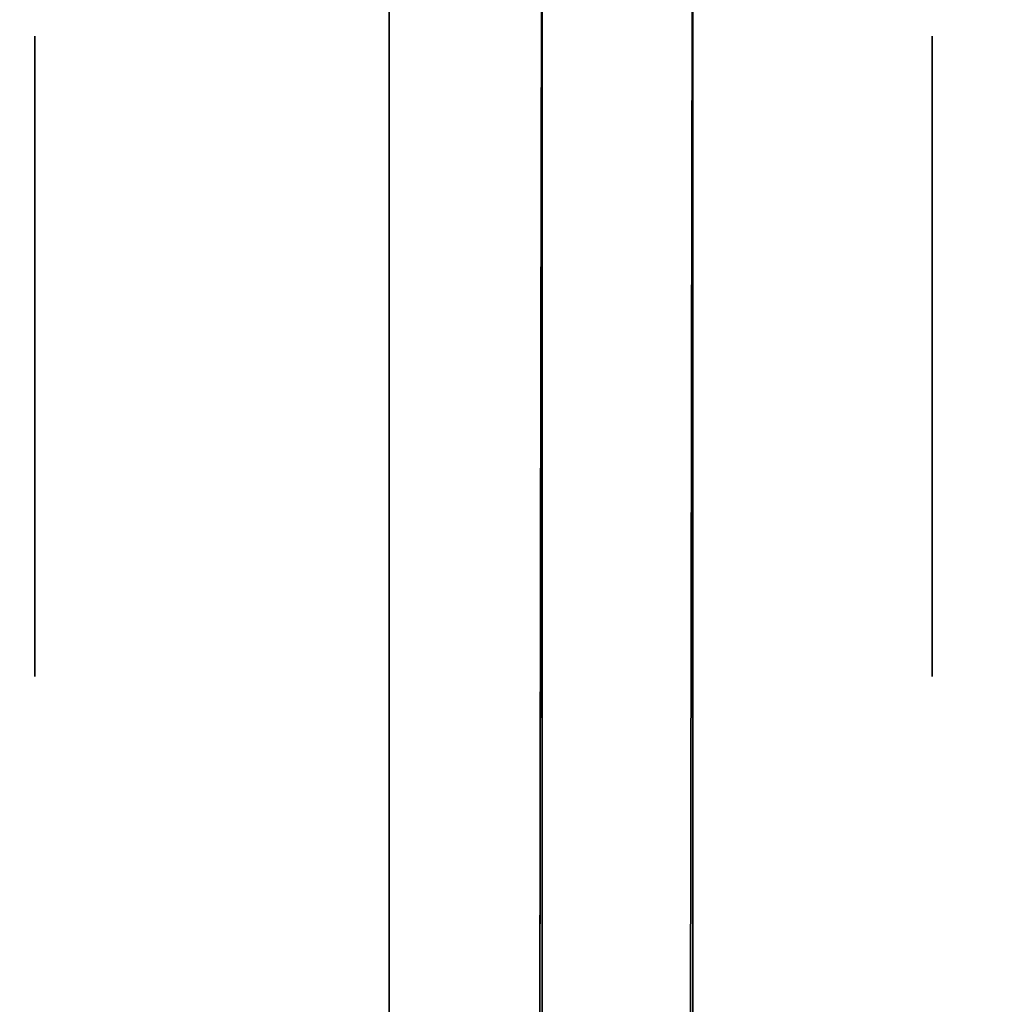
# Model space of a CAD drawing. Extents: x 413.3 to 457.5, y 5047.8 to 5050.
# Tile 768 of 770: x 457.3437 to 457.3843, y 5049.9611 to 5050.0022. Entities that reach past the tile are written whole.
import ezdxf

# ---------------------------------------------------------------- set-up
doc = ezdxf.new("R2010")
doc.units = 0
doc.header["$LTSCALE"] = 150
doc.header["$MEASUREMENT"] = 0
doc.layers.add('3DFACE_BOLT', color=7, linetype='CONTINUOUS')
doc.layers.add('3DFACE_SHAPE', color=7, linetype='CONTINUOUS')

msp = doc.modelspace()

# ---------------------------------------------------------------- linework, layer by layer
at = {"layer": '3DFACE_BOLT', "color": 1}
for points, invisible_edges in [([(457.359139, 5050.001534, -0.065), (457.359139, 5049.994847, -0.076583), (457.344339, 5050.001534, -0.065)], 14), ([(457.344339, 5050.001534, -0.065), (457.359139, 5049.994847, -0.076583), (457.344339, 5049.994847, -0.076583)], 3), ([(457.359139, 5049.994847, -0.053417), (457.359139, 5050.001534, -0.065), (457.344339, 5049.994847, -0.053417)], 14), ([(457.344339, 5049.994847, -0.053417), (457.359139, 5050.001534, -0.065), (457.344339, 5050.001534, -0.065)], 3), ([(457.344339, 5050.001534, -0.065), (457.344339, 5049.994847, -0.076583), (457.344339, 5049.994847, -0.053417)], 2), ([(457.359139, 5050.001534, -0.135), (457.359139, 5049.994847, -0.146583), (457.344339, 5050.001534, -0.135)], 14), ([(457.344339, 5050.001534, -0.135), (457.359139, 5049.994847, -0.146583), (457.344339, 5049.994847, -0.146583)], 3), ([(457.359139, 5049.994847, -0.123417), (457.359139, 5050.001534, -0.135), (457.344339, 5049.994847, -0.123417)], 14), ([(457.344339, 5049.994847, -0.123417), (457.359139, 5050.001534, -0.135), (457.344339, 5050.001534, -0.135)], 3), ([(457.344339, 5050.001534, -0.135), (457.344339, 5049.994847, -0.146583), (457.344339, 5049.994847, -0.123417)], 2), ([(457.359139, 5050.001534, -0.065), (457.359139, 5049.994847, -0.053417), (457.359139, 5049.994847, -0.076583)], 2), ([(457.359139, 5050.001534, -0.135), (457.359139, 5049.994847, -0.123417), (457.359139, 5049.994847, -0.146583)], 2), ([(457.381839, 5050.001534, -0.065), (457.381839, 5049.994847, -0.076583), (457.371839, 5050.001534, -0.065)], 14), ([(457.371839, 5050.001534, -0.065), (457.381839, 5049.994847, -0.076583), (457.371839, 5049.994847, -0.076583)], 3), ([(457.381839, 5049.994847, -0.053417), (457.381839, 5050.001534, -0.065), (457.371839, 5049.994847, -0.053417)], 14), ([(457.371839, 5049.994847, -0.053417), (457.381839, 5050.001534, -0.065), (457.371839, 5050.001534, -0.065)], 3), ([(457.371839, 5050.001534, -0.065), (457.371839, 5049.994847, -0.076583), (457.371839, 5049.994847, -0.053417)], 2), ([(457.381839, 5050.001534, -0.135), (457.381839, 5049.994847, -0.146583), (457.371839, 5050.001534, -0.135)], 14), ([(457.371839, 5050.001534, -0.135), (457.381839, 5049.994847, -0.146583), (457.371839, 5049.994847, -0.146583)], 3), ([(457.381839, 5049.994847, -0.123417), (457.381839, 5050.001534, -0.135), (457.371839, 5049.994847, -0.123417)], 14), ([(457.371839, 5049.994847, -0.123417), (457.381839, 5050.001534, -0.135), (457.371839, 5050.001534, -0.135)], 3), ([(457.371839, 5050.001534, -0.135), (457.371839, 5049.994847, -0.146583), (457.371839, 5049.994847, -0.123417)], 2), ([(457.381839, 5050.001534, -0.065), (457.381839, 5049.994847, -0.053417), (457.381839, 5049.994847, -0.076583)], 2), ([(457.381839, 5050.001534, -0.135), (457.381839, 5049.994847, -0.123417), (457.381839, 5049.994847, -0.146583)], 2), ([(457.371839, 5049.996159, -0.065), (457.371839, 5049.995768, -0.067472), (457.321839, 5049.996159, -0.065)], 14), ([(457.321839, 5049.996159, -0.065), (457.371839, 5049.995768, -0.067472), (457.321839, 5049.995768, -0.067472)], 3), ([(457.371839, 5049.995768, -0.062528), (457.371839, 5049.996159, -0.065), (457.321839, 5049.995768, -0.062528)], 14), ([(457.321839, 5049.995768, -0.062528), (457.371839, 5049.996159, -0.065), (457.321839, 5049.996159, -0.065)], 3), ([(457.371839, 5049.996159, -0.135), (457.371839, 5049.995768, -0.137472), (457.321839, 5049.996159, -0.135)], 14), ([(457.321839, 5049.996159, -0.135), (457.371839, 5049.995768, -0.137472), (457.321839, 5049.995768, -0.137472)], 3), ([(457.371839, 5049.995768, -0.132528), (457.371839, 5049.996159, -0.135), (457.321839, 5049.995768, -0.132528)], 14), ([(457.321839, 5049.995768, -0.132528), (457.371839, 5049.996159, -0.135), (457.321839, 5049.996159, -0.135)], 3), ([(457.371839, 5049.996159, -0.065), (457.371839, 5049.995768, -0.062528), (457.371839, 5049.995768, -0.067472)], 2), ([(457.371839, 5049.996159, -0.135), (457.371839, 5049.995768, -0.132528), (457.371839, 5049.995768, -0.137472)], 2), ([(457.371839, 5049.995768, -0.067472), (457.371839, 5049.994632, -0.069702), (457.321839, 5049.995768, -0.067472)], 14), ([(457.321839, 5049.995768, -0.067472), (457.371839, 5049.994632, -0.069702), (457.321839, 5049.994632, -0.069702)], 3), ([(457.371839, 5049.994632, -0.060298), (457.371839, 5049.995768, -0.062528), (457.321839, 5049.994632, -0.060298)], 14), ([(457.321839, 5049.994632, -0.060298), (457.371839, 5049.995768, -0.062528), (457.321839, 5049.995768, -0.062528)], 3), ([(457.371839, 5049.995768, -0.137472), (457.371839, 5049.994632, -0.139702), (457.321839, 5049.995768, -0.137472)], 14), ([(457.321839, 5049.995768, -0.137472), (457.371839, 5049.994632, -0.139702), (457.321839, 5049.994632, -0.139702)], 3), ([(457.371839, 5049.994632, -0.130298), (457.371839, 5049.995768, -0.132528), (457.321839, 5049.994632, -0.130298)], 14), ([(457.321839, 5049.994632, -0.130298), (457.371839, 5049.995768, -0.132528), (457.321839, 5049.995768, -0.132528)], 3), ([(457.371839, 5049.995768, -0.062528), (457.371839, 5049.994632, -0.060298), (457.371839, 5049.995768, -0.067472)], 14), ([(457.371839, 5049.995768, -0.067472), (457.371839, 5049.994632, -0.060298), (457.371839, 5049.994632, -0.069702)], 3), ([(457.371839, 5049.995768, -0.132528), (457.371839, 5049.994632, -0.130298), (457.371839, 5049.995768, -0.137472)], 14), ([(457.371839, 5049.995768, -0.137472), (457.371839, 5049.994632, -0.130298), (457.371839, 5049.994632, -0.139702)], 3), ([(457.371839, 5049.994632, -0.069702), (457.371839, 5049.992862, -0.071472), (457.321839, 5049.994632, -0.069702)], 14), ([(457.321839, 5049.994632, -0.069702), (457.371839, 5049.992862, -0.071472), (457.321839, 5049.992862, -0.071472)], 3), ([(457.371839, 5049.992862, -0.058528), (457.371839, 5049.994632, -0.060298), (457.321839, 5049.992862, -0.058528)], 14), ([(457.321839, 5049.992862, -0.058528), (457.371839, 5049.994632, -0.060298), (457.321839, 5049.994632, -0.060298)], 3), ([(457.371839, 5049.994632, -0.139702), (457.371839, 5049.992862, -0.141472), (457.321839, 5049.994632, -0.139702)], 14), ([(457.321839, 5049.994632, -0.139702), (457.371839, 5049.992862, -0.141472), (457.321839, 5049.992862, -0.141472)], 3), ([(457.371839, 5049.992862, -0.128528), (457.371839, 5049.994632, -0.130298), (457.321839, 5049.992862, -0.128528)], 14), ([(457.321839, 5049.992862, -0.128528), (457.371839, 5049.994632, -0.130298), (457.321839, 5049.994632, -0.130298)], 3), ([(457.359139, 5049.994847, -0.076583), (457.359139, 5049.981472, -0.076583), (457.344339, 5049.994847, -0.076583)], 14), ([(457.344339, 5049.994847, -0.076583), (457.359139, 5049.981472, -0.076583), (457.344339, 5049.981472, -0.076583)], 3), ([(457.359139, 5049.981472, -0.053417), (457.359139, 5049.994847, -0.053417), (457.344339, 5049.981472, -0.053417)], 14), ([(457.344339, 5049.981472, -0.053417), (457.359139, 5049.994847, -0.053417), (457.344339, 5049.994847, -0.053417)], 3), ([(457.344339, 5049.994847, -0.076583), (457.344339, 5049.981472, -0.076583), (457.344339, 5049.994847, -0.053417)], 14), ([(457.344339, 5049.994847, -0.053417), (457.344339, 5049.981472, -0.076583), (457.344339, 5049.981472, -0.053417)], 3), ([(457.359139, 5049.994847, -0.146583), (457.359139, 5049.981472, -0.146583), (457.344339, 5049.994847, -0.146583)], 14), ([(457.344339, 5049.994847, -0.146583), (457.359139, 5049.981472, -0.146583), (457.344339, 5049.981472, -0.146583)], 3), ([(457.359139, 5049.981472, -0.123417), (457.359139, 5049.994847, -0.123417), (457.344339, 5049.981472, -0.123417)], 14), ([(457.344339, 5049.981472, -0.123417), (457.359139, 5049.994847, -0.123417), (457.344339, 5049.994847, -0.123417)], 3), ([(457.344339, 5049.994847, -0.146583), (457.344339, 5049.981472, -0.146583), (457.344339, 5049.994847, -0.123417)], 14), ([(457.344339, 5049.994847, -0.123417), (457.344339, 5049.981472, -0.146583), (457.344339, 5049.981472, -0.123417)], 3), ([(457.359139, 5049.994847, -0.053417), (457.359139, 5049.981472, -0.053417), (457.359139, 5049.994847, -0.076583)], 14), ([(457.359139, 5049.994847, -0.076583), (457.359139, 5049.981472, -0.053417), (457.359139, 5049.981472, -0.076583)], 3), ([(457.359139, 5049.994847, -0.123417), (457.359139, 5049.981472, -0.123417), (457.359139, 5049.994847, -0.146583)], 14), ([(457.359139, 5049.994847, -0.146583), (457.359139, 5049.981472, -0.123417), (457.359139, 5049.981472, -0.146583)], 3), ([(457.381839, 5049.994847, -0.076583), (457.381839, 5049.981472, -0.076583), (457.371839, 5049.994847, -0.076583)], 14), ([(457.371839, 5049.994847, -0.076583), (457.381839, 5049.981472, -0.076583), (457.371839, 5049.981472, -0.076583)], 3), ([(457.381839, 5049.981472, -0.053417), (457.381839, 5049.994847, -0.053417), (457.371839, 5049.981472, -0.053417)], 14), ([(457.371839, 5049.981472, -0.053417), (457.381839, 5049.994847, -0.053417), (457.371839, 5049.994847, -0.053417)], 3), ([(457.371839, 5049.994847, -0.076583), (457.371839, 5049.981472, -0.076583), (457.371839, 5049.994847, -0.053417)], 14), ([(457.371839, 5049.994847, -0.053417), (457.371839, 5049.981472, -0.076583), (457.371839, 5049.981472, -0.053417)], 3), ([(457.381839, 5049.994847, -0.146583), (457.381839, 5049.981472, -0.146583), (457.371839, 5049.994847, -0.146583)], 14), ([(457.371839, 5049.994847, -0.146583), (457.381839, 5049.981472, -0.146583), (457.371839, 5049.981472, -0.146583)], 3), ([(457.381839, 5049.981472, -0.123417), (457.381839, 5049.994847, -0.123417), (457.371839, 5049.981472, -0.123417)], 14), ([(457.371839, 5049.981472, -0.123417), (457.381839, 5049.994847, -0.123417), (457.371839, 5049.994847, -0.123417)], 3), ([(457.371839, 5049.994847, -0.146583), (457.371839, 5049.981472, -0.146583), (457.371839, 5049.994847, -0.123417)], 14), ([(457.371839, 5049.994847, -0.123417), (457.371839, 5049.981472, -0.146583), (457.371839, 5049.981472, -0.123417)], 3), ([(457.371839, 5049.994632, -0.060298), (457.371839, 5049.992862, -0.058528), (457.371839, 5049.994632, -0.069702)], 14), ([(457.371839, 5049.994632, -0.069702), (457.371839, 5049.992862, -0.058528), (457.371839, 5049.992862, -0.071472)], 3), ([(457.371839, 5049.994632, -0.130298), (457.371839, 5049.992862, -0.128528), (457.371839, 5049.994632, -0.139702)], 14), ([(457.371839, 5049.994632, -0.139702), (457.371839, 5049.992862, -0.128528), (457.371839, 5049.992862, -0.141472)], 3), ([(457.381839, 5049.994847, -0.053417), (457.381839, 5049.981472, -0.053417), (457.381839, 5049.994847, -0.076583)], 14), ([(457.381839, 5049.994847, -0.076583), (457.381839, 5049.981472, -0.053417), (457.381839, 5049.981472, -0.076583)], 3), ([(457.381839, 5049.994847, -0.123417), (457.381839, 5049.981472, -0.123417), (457.381839, 5049.994847, -0.146583)], 14), ([(457.381839, 5049.994847, -0.146583), (457.381839, 5049.981472, -0.123417), (457.381839, 5049.981472, -0.146583)], 3), ([(457.371839, 5049.992862, -0.071472), (457.371839, 5049.990632, -0.072608), (457.321839, 5049.992862, -0.071472)], 14), ([(457.321839, 5049.992862, -0.071472), (457.371839, 5049.990632, -0.072608), (457.321839, 5049.990632, -0.072608)], 3), ([(457.371839, 5049.990632, -0.057392), (457.371839, 5049.992862, -0.058528), (457.321839, 5049.990632, -0.057392)], 14), ([(457.321839, 5049.990632, -0.057392), (457.371839, 5049.992862, -0.058528), (457.321839, 5049.992862, -0.058528)], 3), ([(457.371839, 5049.992862, -0.141472), (457.371839, 5049.990632, -0.142608), (457.321839, 5049.992862, -0.141472)], 14), ([(457.321839, 5049.992862, -0.141472), (457.371839, 5049.990632, -0.142608), (457.321839, 5049.990632, -0.142608)], 3), ([(457.371839, 5049.990632, -0.127392), (457.371839, 5049.992862, -0.128528), (457.321839, 5049.990632, -0.127392)], 14), ([(457.321839, 5049.990632, -0.127392), (457.371839, 5049.992862, -0.128528), (457.321839, 5049.992862, -0.128528)], 3), ([(457.371839, 5049.992862, -0.058528), (457.371839, 5049.990632, -0.057392), (457.371839, 5049.992862, -0.071472)], 14), ([(457.371839, 5049.992862, -0.071472), (457.371839, 5049.990632, -0.057392), (457.371839, 5049.990632, -0.072608)], 3), ([(457.371839, 5049.992862, -0.128528), (457.371839, 5049.990632, -0.127392), (457.371839, 5049.992862, -0.141472)], 14), ([(457.371839, 5049.992862, -0.141472), (457.371839, 5049.990632, -0.127392), (457.371839, 5049.990632, -0.142608)], 3), ([(457.371839, 5049.990632, -0.072608), (457.371839, 5049.988159, -0.073), (457.321839, 5049.990632, -0.072608)], 14), ([(457.321839, 5049.990632, -0.072608), (457.371839, 5049.988159, -0.073), (457.321839, 5049.988159, -0.073)], 3), ([(457.371839, 5049.988159, -0.057), (457.371839, 5049.990632, -0.057392), (457.321839, 5049.988159, -0.057)], 14), ([(457.321839, 5049.988159, -0.057), (457.371839, 5049.990632, -0.057392), (457.321839, 5049.990632, -0.057392)], 3), ([(457.371839, 5049.990632, -0.142608), (457.371839, 5049.988159, -0.143), (457.321839, 5049.990632, -0.142608)], 14), ([(457.321839, 5049.990632, -0.142608), (457.371839, 5049.988159, -0.143), (457.321839, 5049.988159, -0.143)], 3), ([(457.371839, 5049.988159, -0.127), (457.371839, 5049.990632, -0.127392), (457.321839, 5049.988159, -0.127)], 14), ([(457.321839, 5049.988159, -0.127), (457.371839, 5049.990632, -0.127392), (457.321839, 5049.990632, -0.127392)], 3), ([(457.371839, 5049.990632, -0.057392), (457.371839, 5049.988159, -0.057), (457.371839, 5049.990632, -0.072608)], 14), ([(457.371839, 5049.990632, -0.072608), (457.371839, 5049.988159, -0.057), (457.371839, 5049.988159, -0.073)], 3), ([(457.371839, 5049.990632, -0.127392), (457.371839, 5049.988159, -0.127), (457.371839, 5049.990632, -0.142608)], 14), ([(457.371839, 5049.990632, -0.142608), (457.371839, 5049.988159, -0.127), (457.371839, 5049.988159, -0.143)], 3), ([(457.371839, 5049.988159, -0.073), (457.371839, 5049.985687, -0.072608), (457.321839, 5049.988159, -0.073)], 14), ([(457.321839, 5049.988159, -0.073), (457.371839, 5049.985687, -0.072608), (457.321839, 5049.985687, -0.072608)], 3), ([(457.371839, 5049.985687, -0.057392), (457.371839, 5049.988159, -0.057), (457.321839, 5049.985687, -0.057392)], 14), ([(457.321839, 5049.985687, -0.057392), (457.371839, 5049.988159, -0.057), (457.321839, 5049.988159, -0.057)], 3), ([(457.371839, 5049.988159, -0.143), (457.371839, 5049.985687, -0.142608), (457.321839, 5049.988159, -0.143)], 14), ([(457.321839, 5049.988159, -0.143), (457.371839, 5049.985687, -0.142608), (457.321839, 5049.985687, -0.142608)], 3), ([(457.371839, 5049.985687, -0.127392), (457.371839, 5049.988159, -0.127), (457.321839, 5049.985687, -0.127392)], 14), ([(457.321839, 5049.985687, -0.127392), (457.371839, 5049.988159, -0.127), (457.321839, 5049.988159, -0.127)], 3), ([(457.371839, 5049.988159, -0.057), (457.371839, 5049.985687, -0.057392), (457.371839, 5049.988159, -0.073)], 14), ([(457.371839, 5049.988159, -0.073), (457.371839, 5049.985687, -0.057392), (457.371839, 5049.985687, -0.072608)], 3), ([(457.371839, 5049.988159, -0.127), (457.371839, 5049.985687, -0.127392), (457.371839, 5049.988159, -0.143)], 14), ([(457.371839, 5049.988159, -0.143), (457.371839, 5049.985687, -0.127392), (457.371839, 5049.985687, -0.142608)], 3), ([(457.371839, 5049.985687, -0.072608), (457.371839, 5049.983457, -0.071472), (457.321839, 5049.985687, -0.072608)], 14), ([(457.321839, 5049.985687, -0.072608), (457.371839, 5049.983457, -0.071472), (457.321839, 5049.983457, -0.071472)], 3), ([(457.371839, 5049.983457, -0.058528), (457.371839, 5049.985687, -0.057392), (457.321839, 5049.983457, -0.058528)], 14), ([(457.321839, 5049.983457, -0.058528), (457.371839, 5049.985687, -0.057392), (457.321839, 5049.985687, -0.057392)], 3), ([(457.371839, 5049.985687, -0.142608), (457.371839, 5049.983457, -0.141472), (457.321839, 5049.985687, -0.142608)], 14), ([(457.321839, 5049.985687, -0.142608), (457.371839, 5049.983457, -0.141472), (457.321839, 5049.983457, -0.141472)], 3), ([(457.371839, 5049.983457, -0.128528), (457.371839, 5049.985687, -0.127392), (457.321839, 5049.983457, -0.128528)], 14), ([(457.321839, 5049.983457, -0.128528), (457.371839, 5049.985687, -0.127392), (457.321839, 5049.985687, -0.127392)], 3), ([(457.371839, 5049.985687, -0.057392), (457.371839, 5049.983457, -0.058528), (457.371839, 5049.985687, -0.072608)], 14), ([(457.371839, 5049.985687, -0.072608), (457.371839, 5049.983457, -0.058528), (457.371839, 5049.983457, -0.071472)], 3), ([(457.371839, 5049.985687, -0.127392), (457.371839, 5049.983457, -0.128528), (457.371839, 5049.985687, -0.142608)], 14), ([(457.371839, 5049.985687, -0.142608), (457.371839, 5049.983457, -0.128528), (457.371839, 5049.983457, -0.141472)], 3), ([(457.371839, 5049.983457, -0.071472), (457.371839, 5049.981687, -0.069702), (457.321839, 5049.983457, -0.071472)], 14), ([(457.321839, 5049.983457, -0.071472), (457.371839, 5049.981687, -0.069702), (457.321839, 5049.981687, -0.069702)], 3), ([(457.371839, 5049.981687, -0.060298), (457.371839, 5049.983457, -0.058528), (457.321839, 5049.981687, -0.060298)], 14), ([(457.321839, 5049.981687, -0.060298), (457.371839, 5049.983457, -0.058528), (457.321839, 5049.983457, -0.058528)], 3), ([(457.371839, 5049.983457, -0.141472), (457.371839, 5049.981687, -0.139702), (457.321839, 5049.983457, -0.141472)], 14), ([(457.321839, 5049.983457, -0.141472), (457.371839, 5049.981687, -0.139702), (457.321839, 5049.981687, -0.139702)], 3), ([(457.371839, 5049.981687, -0.130298), (457.371839, 5049.983457, -0.128528), (457.321839, 5049.981687, -0.130298)], 14), ([(457.321839, 5049.981687, -0.130298), (457.371839, 5049.983457, -0.128528), (457.321839, 5049.983457, -0.128528)], 3), ([(457.371839, 5049.983457, -0.058528), (457.371839, 5049.981687, -0.060298), (457.371839, 5049.983457, -0.071472)], 14), ([(457.371839, 5049.983457, -0.071472), (457.371839, 5049.981687, -0.060298), (457.371839, 5049.981687, -0.069702)], 3), ([(457.371839, 5049.983457, -0.128528), (457.371839, 5049.981687, -0.130298), (457.371839, 5049.983457, -0.141472)], 14), ([(457.371839, 5049.983457, -0.141472), (457.371839, 5049.981687, -0.130298), (457.371839, 5049.981687, -0.139702)], 3), ([(457.371839, 5049.981687, -0.069702), (457.371839, 5049.980551, -0.067472), (457.321839, 5049.981687, -0.069702)], 14), ([(457.321839, 5049.981687, -0.069702), (457.371839, 5049.980551, -0.067472), (457.321839, 5049.980551, -0.067472)], 3), ([(457.371839, 5049.980551, -0.062528), (457.371839, 5049.981687, -0.060298), (457.321839, 5049.980551, -0.062528)], 14), ([(457.321839, 5049.980551, -0.062528), (457.371839, 5049.981687, -0.060298), (457.321839, 5049.981687, -0.060298)], 3), ([(457.371839, 5049.981687, -0.139702), (457.371839, 5049.980551, -0.137472), (457.321839, 5049.981687, -0.139702)], 14), ([(457.321839, 5049.981687, -0.139702), (457.371839, 5049.980551, -0.137472), (457.321839, 5049.980551, -0.137472)], 3), ([(457.371839, 5049.980551, -0.132528), (457.371839, 5049.981687, -0.130298), (457.321839, 5049.980551, -0.132528)], 14), ([(457.321839, 5049.980551, -0.132528), (457.371839, 5049.981687, -0.130298), (457.321839, 5049.981687, -0.130298)], 3), ([(457.359139, 5049.981472, -0.076583), (457.359139, 5049.974784, -0.065), (457.344339, 5049.981472, -0.076583)], 14), ([(457.344339, 5049.981472, -0.076583), (457.359139, 5049.974784, -0.065), (457.344339, 5049.974784, -0.065)], 3), ([(457.359139, 5049.974784, -0.065), (457.359139, 5049.981472, -0.053417), (457.344339, 5049.974784, -0.065)], 14), ([(457.344339, 5049.974784, -0.065), (457.359139, 5049.981472, -0.053417), (457.344339, 5049.981472, -0.053417)], 3), ([(457.344339, 5049.981472, -0.076583), (457.344339, 5049.974784, -0.065), (457.344339, 5049.981472, -0.053417)], 12), ([(457.359139, 5049.981472, -0.146583), (457.359139, 5049.974784, -0.135), (457.344339, 5049.981472, -0.146583)], 14), ([(457.344339, 5049.981472, -0.146583), (457.359139, 5049.974784, -0.135), (457.344339, 5049.974784, -0.135)], 3), ([(457.359139, 5049.974784, -0.135), (457.359139, 5049.981472, -0.123417), (457.344339, 5049.974784, -0.135)], 14), ([(457.344339, 5049.974784, -0.135), (457.359139, 5049.981472, -0.123417), (457.344339, 5049.981472, -0.123417)], 3), ([(457.344339, 5049.981472, -0.146583), (457.344339, 5049.974784, -0.135), (457.344339, 5049.981472, -0.123417)], 12), ([(457.359139, 5049.981472, -0.053417), (457.359139, 5049.974784, -0.065), (457.359139, 5049.981472, -0.076583)], 12), ([(457.359139, 5049.981472, -0.123417), (457.359139, 5049.974784, -0.135), (457.359139, 5049.981472, -0.146583)], 12), ([(457.371839, 5049.981687, -0.060298), (457.371839, 5049.980551, -0.062528), (457.371839, 5049.981687, -0.069702)], 14), ([(457.371839, 5049.981687, -0.069702), (457.371839, 5049.980551, -0.062528), (457.371839, 5049.980551, -0.067472)], 3), ([(457.371839, 5049.981687, -0.130298), (457.371839, 5049.980551, -0.132528), (457.371839, 5049.981687, -0.139702)], 14), ([(457.371839, 5049.981687, -0.139702), (457.371839, 5049.980551, -0.132528), (457.371839, 5049.980551, -0.137472)], 3), ([(457.381839, 5049.981472, -0.076583), (457.381839, 5049.974784, -0.065), (457.371839, 5049.981472, -0.076583)], 14), ([(457.371839, 5049.981472, -0.076583), (457.381839, 5049.974784, -0.065), (457.371839, 5049.974784, -0.065)], 3), ([(457.381839, 5049.974784, -0.065), (457.381839, 5049.981472, -0.053417), (457.371839, 5049.974784, -0.065)], 14), ([(457.371839, 5049.974784, -0.065), (457.381839, 5049.981472, -0.053417), (457.371839, 5049.981472, -0.053417)], 3), ([(457.371839, 5049.981472, -0.076583), (457.371839, 5049.974784, -0.065), (457.371839, 5049.981472, -0.053417)], 12), ([(457.381839, 5049.981472, -0.146583), (457.381839, 5049.974784, -0.135), (457.371839, 5049.981472, -0.146583)], 14), ([(457.371839, 5049.981472, -0.146583), (457.381839, 5049.974784, -0.135), (457.371839, 5049.974784, -0.135)], 3), ([(457.381839, 5049.974784, -0.135), (457.381839, 5049.981472, -0.123417), (457.371839, 5049.974784, -0.135)], 14), ([(457.371839, 5049.974784, -0.135), (457.381839, 5049.981472, -0.123417), (457.371839, 5049.981472, -0.123417)], 3), ([(457.371839, 5049.981472, -0.146583), (457.371839, 5049.974784, -0.135), (457.371839, 5049.981472, -0.123417)], 12), ([(457.381839, 5049.981472, -0.053417), (457.381839, 5049.974784, -0.065), (457.381839, 5049.981472, -0.076583)], 12), ([(457.381839, 5049.981472, -0.123417), (457.381839, 5049.974784, -0.135), (457.381839, 5049.981472, -0.146583)], 12), ([(457.371839, 5049.980551, -0.067472), (457.371839, 5049.980159, -0.065), (457.321839, 5049.980551, -0.067472)], 14), ([(457.321839, 5049.980551, -0.067472), (457.371839, 5049.980159, -0.065), (457.321839, 5049.980159, -0.065)], 3), ([(457.371839, 5049.980159, -0.065), (457.371839, 5049.980551, -0.062528), (457.321839, 5049.980159, -0.065)], 14), ([(457.321839, 5049.980159, -0.065), (457.371839, 5049.980551, -0.062528), (457.321839, 5049.980551, -0.062528)], 3), ([(457.371839, 5049.980551, -0.137472), (457.371839, 5049.980159, -0.135), (457.321839, 5049.980551, -0.137472)], 14), ([(457.321839, 5049.980551, -0.137472), (457.371839, 5049.980159, -0.135), (457.321839, 5049.980159, -0.135)], 3), ([(457.371839, 5049.980159, -0.135), (457.371839, 5049.980551, -0.132528), (457.321839, 5049.980159, -0.135)], 14), ([(457.321839, 5049.980159, -0.135), (457.371839, 5049.980551, -0.132528), (457.321839, 5049.980551, -0.132528)], 3), ([(457.371839, 5049.980551, -0.062528), (457.371839, 5049.980159, -0.065), (457.371839, 5049.980551, -0.067472)], 12), ([(457.371839, 5049.980551, -0.132528), (457.371839, 5049.980159, -0.135), (457.371839, 5049.980551, -0.137472)], 12)]:
    msp.add_3dface(points, dxfattribs=dict(at, invisible_edges=invisible_edges))
at = {"layer": '3DFACE_SHAPE', "color": 13}
for points, invisible_edges in [([(457.359139, 5049.988159, -0.17), (457.359139, 5049.99417, -0.14101), (457.359139, 5050.030159, -0.17)], 15), ([(457.359139, 5049.99417, -0.14101), (457.359139, 5049.996659, -0.135), (457.359139, 5050.030159, -0.17)], 14), ([(457.359139, 5050.030159, -0.17), (457.359139, 5049.996659, -0.135), (457.359139, 5049.99417, -0.12899)], 13), ([(457.359139, 5049.99417, -0.12899), (457.359139, 5049.996659, -0.065), (457.359139, 5050.030159, -0.17)], 15), ([(457.359139, 5049.996659, -0.065), (457.359139, 5050.030159, -0.03), (457.359139, 5050.030159, -0.17)], 13), ([(457.359139, 5049.996659, -0.065), (457.359139, 5049.99417, -0.05899), (457.359139, 5050.030159, -0.03)], 14), ([(457.359139, 5049.99417, -0.05899), (457.359139, 5049.988159, -0.0565), (457.359139, 5050.030159, -0.03)], 14), ([(457.359139, 5050.030159, -0.03), (457.359139, 5049.988159, -0.0565), (457.359139, 5049.982149, -0.05899)], 13), ([(457.359139, 5050.030159, -0.03), (457.359139, 5049.982149, -0.05899), (457.359139, 5049.934559, -0.03)], 3), ([(457.365539, 5049.928159, -0.17), (457.359139, 5049.988159, -0.17), (457.365539, 5050.030159, -0.17)], 3), ([(457.359139, 5049.988159, -0.17), (457.359139, 5050.030159, -0.17), (457.365539, 5050.030159, -0.17)], 12), ([(457.359139, 5050.030159, -0.03), (457.359139, 5049.934559, -0.03), (457.365539, 5050.030159, -0.03)], 2), ([(457.365539, 5050.030159, -0.03), (457.359139, 5049.934559, -0.03), (457.365539, 5049.928159, -0.03)], 3), ([(457.365539, 5049.996659, -0.135), (457.365539, 5049.99417, -0.14101), (457.365539, 5050.030159, -0.135)], 14), ([(457.365539, 5049.99417, -0.14101), (457.365539, 5049.988159, -0.1435), (457.365539, 5050.030159, -0.135)], 14), ([(457.365539, 5050.030159, -0.135), (457.365539, 5049.988159, -0.1435), (457.365539, 5050.030159, -0.17)], 15), ([(457.365539, 5049.988159, -0.1435), (457.365539, 5049.982149, -0.14101), (457.365539, 5050.030159, -0.17)], 14), ([(457.365539, 5050.030159, -0.17), (457.365539, 5049.982149, -0.14101), (457.365539, 5049.928159, -0.17)], 3), ([(457.365539, 5049.928159, -0.03), (457.365539, 5049.99417, -0.05899), (457.365539, 5050.030159, -0.03)], 3), ([(457.365539, 5049.99417, -0.05899), (457.365539, 5050.030159, -0.065), (457.365539, 5050.030159, -0.03)], 13), ([(457.365539, 5049.99417, -0.05899), (457.365539, 5049.996659, -0.065), (457.365539, 5050.030159, -0.065)], 14), ([(457.365539, 5049.996659, -0.135), (457.365539, 5050.030159, -0.135), (457.365539, 5049.99417, -0.07101)], 15), ([(457.365539, 5049.99417, -0.07101), (457.365539, 5050.030159, -0.135), (457.365539, 5049.996659, -0.065)], 3), ([(457.365539, 5050.030159, -0.135), (457.365539, 5050.030159, -0.065), (457.365539, 5049.996659, -0.065)], 14), ([(457.365539, 5050.025014, -0.1905), (457.26869, 5050.025153, -0.1905), (457.26554, 5047.825153, -0.1905)], 12), ([(457.26869, 5050.025153, -0.0095), (457.362442, 5047.861866, -0.0095), (457.26554, 5047.825153, -0.0095)], 3), ([(457.468689, 5050.024866), (457.26869, 5050.025153), (457.26554, 5047.825153)], 12), ([(457.26554, 5047.825153, -0.2), (457.26869, 5050.025153, -0.2), (457.465539, 5047.824866, -0.2)], 2), ([(457.362389, 5047.825014, -0.1905), (457.365539, 5050.025014, -0.1905), (457.26554, 5047.825153, -0.1905)], 2), ([(457.365539, 5050.025014, -0.0095), (457.365487, 5049.988164, -0.0095), (457.26869, 5050.025153, -0.0095)], 2), ([(457.365487, 5049.988164, -0.0095), (457.365306, 5049.861864, -0.0095), (457.26869, 5050.025153, -0.0095)], 14), ([(457.26869, 5050.025153, -0.0095), (457.365306, 5049.861864, -0.0095), (457.362623, 5047.988166, -0.0095)], 13), ([(457.362623, 5047.988166, -0.0095), (457.362442, 5047.861866, -0.0095), (457.26869, 5050.025153, -0.0095)], 14), ([(457.26869, 5050.025153, -0.2), (457.468689, 5050.024866, -0.2), (457.465539, 5047.824866, -0.2)], 12), ([(457.365306, 5049.861864, -0.1435), (457.365539, 5050.025014, -0.1905), (457.362389, 5047.825014, -0.1905)], 13), ([(457.365306, 5049.861864, -0.1435), (457.365487, 5049.988164, -0.1435), (457.365539, 5050.025014, -0.1905)], 15), ([(457.365487, 5049.988164, -0.1435), (457.365495, 5049.994174, -0.14101), (457.365539, 5050.025014, -0.1905)], 14), ([(457.365539, 5050.025014, -0.0095), (457.365495, 5049.994174, -0.05899), (457.365487, 5049.988164, -0.0095)], 3), ([(457.365495, 5049.994174, -0.14101), (457.365499, 5049.996664, -0.135), (457.365539, 5050.025014, -0.1905)], 14), ([(457.365539, 5050.025014, -0.1905), (457.365499, 5049.996664, -0.135), (457.365495, 5049.994174, -0.12899)], 13), ([(457.365495, 5049.994174, -0.12899), (457.365499, 5049.996664, -0.065), (457.365539, 5050.025014, -0.1905)], 15), ([(457.365499, 5049.996664, -0.065), (457.365495, 5049.994174, -0.05899), (457.365539, 5050.025014, -0.0095)], 14), ([(457.365499, 5049.996664, -0.065), (457.365539, 5050.025014, -0.0095), (457.365539, 5050.025014, -0.1905)], 13), ([(457.368923, 5047.988157, -0.0565), (457.371839, 5050.025005, -0.0095), (457.368689, 5047.825005, -0.0095)], 13), ([(457.371606, 5049.861855, -0.1435), (457.368689, 5047.825005, -0.1905), (457.371839, 5050.025005, -0.1905)], 13), ([(457.368689, 5047.825005, -0.0095), (457.371839, 5050.025005, -0.0095), (457.465539, 5047.824866, -0.0095)], 2), ([(457.468689, 5050.024866, -0.1905), (457.371839, 5050.025005, -0.1905), (457.368689, 5047.825005, -0.1905)], 12), ([(457.371606, 5049.861855, -0.0565), (457.371839, 5050.025005, -0.0095), (457.368923, 5047.988157, -0.0565)], 15), ([(457.371787, 5049.988155, -0.0565), (457.371839, 5050.025005, -0.0095), (457.371606, 5049.861855, -0.0565)], 15), ([(457.371839, 5050.025005, -0.1905), (457.371787, 5049.988155, -0.1435), (457.371606, 5049.861855, -0.1435)], 15), ([(457.371787, 5049.988155, -0.0565), (457.371795, 5049.994165, -0.05899), (457.371839, 5050.025005, -0.0095)], 14), ([(457.371795, 5049.994165, -0.14101), (457.371787, 5049.988155, -0.1435), (457.371839, 5050.025005, -0.1905)], 14), ([(457.371795, 5049.994165, -0.05899), (457.371799, 5049.996655, -0.065), (457.371839, 5050.025005, -0.0095)], 14), ([(457.371799, 5049.996655, -0.135), (457.371839, 5050.025005, -0.1905), (457.371795, 5049.994165, -0.07101)], 15), ([(457.371795, 5049.994165, -0.07101), (457.371839, 5050.025005, -0.1905), (457.371799, 5049.996655, -0.065)], 3), ([(457.371799, 5049.996655, -0.135), (457.371795, 5049.994165, -0.14101), (457.371839, 5050.025005, -0.1905)], 14), ([(457.371839, 5050.025005, -0.1905), (457.371839, 5050.025005, -0.0095), (457.371799, 5049.996655, -0.065)], 14), ([(457.371839, 5050.025005, -0.0095), (457.468689, 5050.024866, -0.0095), (457.465539, 5047.824866, -0.0095)], 12), ([(457.465539, 5047.824866), (457.468689, 5050.024866), (457.26554, 5047.825153)], 2), ([(457.465539, 5047.824866, -0.1905), (457.468689, 5050.024866, -0.1905), (457.368689, 5047.825005, -0.1905)], 2), ([(457.365539, 5049.834509, -2.5), (457.365539, 5050.015509, -2.5), (457.371839, 5049.834509, -2.5)], 14), ([(457.365539, 5050.015509, -2.5), (457.371839, 5050.015509, -2.5), (457.371839, 5049.834509, -2.5)], 13), ([(457.365539, 5050.015509, -0.2), (457.365539, 5049.834509, -0.2), (457.371839, 5050.015509, -0.2)], 14), ([(457.365539, 5049.834509, -0.2), (457.371839, 5049.834509, -0.2), (457.371839, 5050.015509, -0.2)], 13), ([(457.365539, 5049.834509, -2.5), (457.365539, 5049.834509, -0.2), (457.365539, 5050.015509, -2.5)], 2), ([(457.365539, 5049.834509, -0.2), (457.365539, 5050.015509, -0.2), (457.365539, 5050.015509, -2.5)], 12), ([(457.371839, 5050.015509, -2.5), (457.371839, 5050.015509, -0.2), (457.371839, 5049.834509, -2.5)], 2), ([(457.371839, 5050.015509, -0.2), (457.371839, 5049.834509, -0.2), (457.371839, 5049.834509, -2.5)], 12), ([(457.359139, 5049.99417, -0.07101), (457.359139, 5049.996659, -0.065), (457.359139, 5049.99417, -0.12899)], 14), ([(457.359139, 5049.99417, -0.07101), (457.365539, 5049.99417, -0.07101), (457.359139, 5049.996659, -0.065)], 3), ([(457.365539, 5049.99417, -0.07101), (457.365539, 5049.996659, -0.065), (457.359139, 5049.996659, -0.065)], 14), ([(457.359139, 5049.996659, -0.065), (457.365539, 5049.996659, -0.065), (457.359139, 5049.99417, -0.05899)], 3), ([(457.365539, 5049.996659, -0.065), (457.365539, 5049.99417, -0.05899), (457.359139, 5049.99417, -0.05899)], 14), ([(457.359139, 5049.99417, -0.14101), (457.365539, 5049.99417, -0.14101), (457.359139, 5049.996659, -0.135)], 3), ([(457.365539, 5049.99417, -0.14101), (457.365539, 5049.996659, -0.135), (457.359139, 5049.996659, -0.135)], 14), ([(457.359139, 5049.996659, -0.135), (457.365539, 5049.996659, -0.135), (457.359139, 5049.99417, -0.12899)], 3), ([(457.365539, 5049.996659, -0.135), (457.365539, 5049.99417, -0.12899), (457.359139, 5049.99417, -0.12899)], 14), ([(457.365495, 5049.994174, -0.12899), (457.365499, 5049.996664, -0.135), (457.371799, 5049.996655, -0.135)], 14), ([(457.365499, 5049.996664, -0.135), (457.365495, 5049.994174, -0.14101), (457.371795, 5049.994165, -0.14101)], 14), ([(457.365495, 5049.994174, -0.05899), (457.365499, 5049.996664, -0.065), (457.371799, 5049.996655, -0.065)], 14), ([(457.365499, 5049.996664, -0.065), (457.365495, 5049.994174, -0.07101), (457.371795, 5049.994165, -0.07101)], 14), ([(457.365495, 5049.994174, -0.07101), (457.365499, 5049.996664, -0.065), (457.365495, 5049.994174, -0.12899)], 14), ([(457.371795, 5049.994165, -0.12899), (457.365495, 5049.994174, -0.12899), (457.371799, 5049.996655, -0.135)], 3), ([(457.371795, 5049.994165, -0.05899), (457.365495, 5049.994174, -0.05899), (457.371799, 5049.996655, -0.065)], 3), ([(457.371799, 5049.996655, -0.135), (457.365499, 5049.996664, -0.135), (457.371795, 5049.994165, -0.14101)], 3), ([(457.371799, 5049.996655, -0.065), (457.365499, 5049.996664, -0.065), (457.371795, 5049.994165, -0.07101)], 3), ([(457.365539, 5049.99417, -0.12899), (457.365539, 5049.996659, -0.135), (457.365539, 5049.99417, -0.07101)], 14), ([(457.371795, 5049.994165, -0.12899), (457.371799, 5049.996655, -0.135), (457.371795, 5049.994165, -0.07101)], 14), ([(457.359139, 5049.988159, -0.1435), (457.359139, 5049.99417, -0.14101), (457.359139, 5049.988159, -0.17)], 14), ([(457.359139, 5049.99417, -0.12899), (457.359139, 5049.988159, -0.1265), (457.359139, 5049.99417, -0.07101)], 14), ([(457.359139, 5049.988159, -0.1265), (457.359139, 5049.988159, -0.0735), (457.359139, 5049.99417, -0.07101)], 13), ([(457.359139, 5049.99417, -0.05899), (457.365539, 5049.99417, -0.05899), (457.359139, 5049.988159, -0.0565)], 3), ([(457.365539, 5049.99417, -0.05899), (457.365539, 5049.988159, -0.0565), (457.359139, 5049.988159, -0.0565)], 14), ([(457.359139, 5049.988159, -0.0735), (457.365539, 5049.988159, -0.0735), (457.359139, 5049.99417, -0.07101)], 3), ([(457.365539, 5049.988159, -0.0735), (457.365539, 5049.99417, -0.07101), (457.359139, 5049.99417, -0.07101)], 14), ([(457.359139, 5049.99417, -0.12899), (457.365539, 5049.99417, -0.12899), (457.359139, 5049.988159, -0.1265)], 3), ([(457.365539, 5049.99417, -0.12899), (457.365539, 5049.988159, -0.1265), (457.359139, 5049.988159, -0.1265)], 14), ([(457.359139, 5049.988159, -0.1435), (457.365539, 5049.988159, -0.1435), (457.359139, 5049.99417, -0.14101)], 3), ([(457.365539, 5049.988159, -0.1435), (457.365539, 5049.99417, -0.14101), (457.359139, 5049.99417, -0.14101)], 14), ([(457.365495, 5049.994174, -0.14101), (457.365487, 5049.988164, -0.1435), (457.371787, 5049.988155, -0.1435)], 14), ([(457.365487, 5049.988164, -0.1265), (457.365495, 5049.994174, -0.12899), (457.371795, 5049.994165, -0.12899)], 14), ([(457.365487, 5049.988164, -0.0565), (457.365495, 5049.994174, -0.05899), (457.371795, 5049.994165, -0.05899)], 14), ([(457.365495, 5049.994174, -0.07101), (457.365487, 5049.988164, -0.0735), (457.371787, 5049.988155, -0.0735)], 14), ([(457.365495, 5049.994174, -0.05899), (457.365487, 5049.988164, -0.0565), (457.365487, 5049.988164, -0.0095)], 14), ([(457.365495, 5049.994174, -0.12899), (457.365487, 5049.988164, -0.1265), (457.365495, 5049.994174, -0.07101)], 14), ([(457.365487, 5049.988164, -0.1265), (457.365487, 5049.988164, -0.0735), (457.365495, 5049.994174, -0.07101)], 13), ([(457.371787, 5049.988155, -0.1265), (457.365487, 5049.988164, -0.1265), (457.371795, 5049.994165, -0.12899)], 3), ([(457.371787, 5049.988155, -0.0565), (457.365487, 5049.988164, -0.0565), (457.371795, 5049.994165, -0.05899)], 3), ([(457.371795, 5049.994165, -0.14101), (457.365495, 5049.994174, -0.14101), (457.371787, 5049.988155, -0.1435)], 3), ([(457.371795, 5049.994165, -0.07101), (457.365495, 5049.994174, -0.07101), (457.371787, 5049.988155, -0.0735)], 3), ([(457.365539, 5049.988159, -0.0565), (457.365539, 5049.99417, -0.05899), (457.365539, 5049.928159, -0.03)], 14), ([(457.365539, 5049.99417, -0.07101), (457.365539, 5049.988159, -0.0735), (457.365539, 5049.99417, -0.12899)], 14), ([(457.365539, 5049.988159, -0.0735), (457.365539, 5049.988159, -0.1265), (457.365539, 5049.99417, -0.12899)], 13), ([(457.371795, 5049.994165, -0.07101), (457.371787, 5049.988155, -0.0735), (457.371795, 5049.994165, -0.12899)], 14), ([(457.371787, 5049.988155, -0.0735), (457.371787, 5049.988155, -0.1265), (457.371795, 5049.994165, -0.12899)], 13), ([(457.359139, 5049.988159, -0.1265), (457.359139, 5049.982149, -0.12899), (457.359139, 5049.988159, -0.0735)], 14), ([(457.359139, 5049.988159, -0.0735), (457.359139, 5049.982149, -0.12899), (457.359139, 5049.982149, -0.07101)], 15), ([(457.359139, 5049.982149, -0.14101), (457.359139, 5049.988159, -0.17), (457.359139, 5049.934559, -0.17)], 13), ([(457.359139, 5049.982149, -0.14101), (457.359139, 5049.988159, -0.1435), (457.359139, 5049.988159, -0.17)], 14), ([(457.359139, 5049.988159, -0.0565), (457.365539, 5049.988159, -0.0565), (457.359139, 5049.982149, -0.05899)], 3), ([(457.365539, 5049.988159, -0.0565), (457.365539, 5049.982149, -0.05899), (457.359139, 5049.982149, -0.05899)], 14), ([(457.359139, 5049.982149, -0.07101), (457.365539, 5049.982149, -0.07101), (457.359139, 5049.988159, -0.0735)], 3), ([(457.365539, 5049.982149, -0.07101), (457.365539, 5049.988159, -0.0735), (457.359139, 5049.988159, -0.0735)], 14), ([(457.359139, 5049.988159, -0.1265), (457.365539, 5049.988159, -0.1265), (457.359139, 5049.982149, -0.12899)], 3), ([(457.365539, 5049.988159, -0.1265), (457.365539, 5049.982149, -0.12899), (457.359139, 5049.982149, -0.12899)], 14), ([(457.359139, 5049.982149, -0.14101), (457.365539, 5049.982149, -0.14101), (457.359139, 5049.988159, -0.1435)], 3), ([(457.365539, 5049.982149, -0.14101), (457.365539, 5049.988159, -0.1435), (457.359139, 5049.988159, -0.1435)], 14), ([(457.359139, 5049.934559, -0.17), (457.359139, 5049.988159, -0.17), (457.365539, 5049.928159, -0.17)], 14), ([(457.365478, 5049.982154, -0.14101), (457.365487, 5049.988164, -0.1435), (457.365306, 5049.861864, -0.1435)], 14), ([(457.365314, 5049.867874, -0.07101), (457.365487, 5049.988164, -0.1265), (457.365306, 5049.861864, -0.0735)], 3), ([(457.365487, 5049.988164, -0.1265), (457.365478, 5049.982154, -0.12899), (457.365306, 5049.861864, -0.0735)], 14), ([(457.365478, 5049.982154, -0.05899), (457.365306, 5049.861864, -0.0095), (457.365487, 5049.988164, -0.0565)], 3), ([(457.365306, 5049.861864, -0.0095), (457.365487, 5049.988164, -0.0095), (457.365487, 5049.988164, -0.0565)], 14), ([(457.365478, 5049.982154, -0.07101), (457.365487, 5049.988164, -0.0735), (457.365314, 5049.867874, -0.07101)], 14), ([(457.365487, 5049.988164, -0.0735), (457.365487, 5049.988164, -0.1265), (457.365314, 5049.867874, -0.07101)], 15), ([(457.365487, 5049.988164, -0.1435), (457.365478, 5049.982154, -0.14101), (457.371778, 5049.982145, -0.14101)], 14), ([(457.365478, 5049.982154, -0.12899), (457.365487, 5049.988164, -0.1265), (457.371787, 5049.988155, -0.1265)], 14), ([(457.365487, 5049.988164, -0.0735), (457.365478, 5049.982154, -0.07101), (457.371778, 5049.982145, -0.07101)], 14), ([(457.365478, 5049.982154, -0.05899), (457.365487, 5049.988164, -0.0565), (457.371787, 5049.988155, -0.0565)], 14), ([(457.371778, 5049.982145, -0.12899), (457.365478, 5049.982154, -0.12899), (457.371787, 5049.988155, -0.1265)], 3), ([(457.371778, 5049.982145, -0.05899), (457.365478, 5049.982154, -0.05899), (457.371787, 5049.988155, -0.0565)], 3), ([(457.371787, 5049.988155, -0.1435), (457.365487, 5049.988164, -0.1435), (457.371778, 5049.982145, -0.14101)], 3), ([(457.371787, 5049.988155, -0.0735), (457.365487, 5049.988164, -0.0735), (457.371778, 5049.982145, -0.07101)], 3), ([(457.365539, 5049.988159, -0.0735), (457.365539, 5049.982149, -0.07101), (457.365539, 5049.988159, -0.1265)], 14), ([(457.365539, 5049.982149, -0.07101), (457.365539, 5049.979659, -0.065), (457.365539, 5049.988159, -0.1265)], 14), ([(457.365539, 5049.988159, -0.1265), (457.365539, 5049.979659, -0.065), (457.365539, 5049.982149, -0.12899)], 3), ([(457.365539, 5049.988159, -0.0565), (457.365539, 5049.928159, -0.065), (457.365539, 5049.982149, -0.05899)], 3), ([(457.365539, 5049.928159, -0.065), (457.365539, 5049.988159, -0.0565), (457.365539, 5049.928159, -0.03)], 3), ([(457.371614, 5049.867865, -0.05899), (457.371787, 5049.988155, -0.0565), (457.371606, 5049.861855, -0.0565)], 3), ([(457.371614, 5049.867865, -0.12899), (457.371787, 5049.988155, -0.0735), (457.371606, 5049.861855, -0.1265)], 3), ([(457.371787, 5049.988155, -0.0735), (457.371778, 5049.982145, -0.07101), (457.371606, 5049.861855, -0.1265)], 14), ([(457.371787, 5049.988155, -0.1435), (457.371778, 5049.982145, -0.14101), (457.371606, 5049.861855, -0.1435)], 14), ([(457.371778, 5049.982145, -0.05899), (457.371787, 5049.988155, -0.0565), (457.371614, 5049.867865, -0.05899)], 14), ([(457.371787, 5049.988155, -0.0735), (457.371614, 5049.867865, -0.12899), (457.371787, 5049.988155, -0.1265)], 15), ([(457.371787, 5049.988155, -0.1265), (457.371614, 5049.867865, -0.12899), (457.371778, 5049.982145, -0.12899)], 3), ([(457.359139, 5049.982149, -0.05899), (457.359139, 5049.979659, -0.065), (457.359139, 5049.934559, -0.03)], 14), ([(457.359139, 5049.934559, -0.03), (457.359139, 5049.979659, -0.065), (457.359139, 5049.982149, -0.07101)], 13), ([(457.359139, 5049.982149, -0.12899), (457.359139, 5049.979659, -0.135), (457.359139, 5049.982149, -0.07101)], 14), ([(457.359139, 5049.982149, -0.07101), (457.359139, 5049.979659, -0.135), (457.359139, 5049.934559, -0.03)], 15), ([(457.359139, 5049.979659, -0.135), (457.359139, 5049.982149, -0.14101), (457.359139, 5049.934559, -0.03)], 14), ([(457.359139, 5049.934559, -0.03), (457.359139, 5049.982149, -0.14101), (457.359139, 5049.934559, -0.17)], 3), ([(457.359139, 5049.982149, -0.05899), (457.365539, 5049.982149, -0.05899), (457.359139, 5049.979659, -0.065)], 3), ([(457.365539, 5049.982149, -0.05899), (457.365539, 5049.979659, -0.065), (457.359139, 5049.979659, -0.065)], 14), ([(457.359139, 5049.979659, -0.065), (457.365539, 5049.979659, -0.065), (457.359139, 5049.982149, -0.07101)], 3), ([(457.365539, 5049.979659, -0.065), (457.365539, 5049.982149, -0.07101), (457.359139, 5049.982149, -0.07101)], 14), ([(457.359139, 5049.982149, -0.12899), (457.365539, 5049.982149, -0.12899), (457.359139, 5049.979659, -0.135)], 3), ([(457.365539, 5049.982149, -0.12899), (457.365539, 5049.979659, -0.135), (457.359139, 5049.979659, -0.135)], 14), ([(457.359139, 5049.979659, -0.135), (457.365539, 5049.979659, -0.135), (457.359139, 5049.982149, -0.14101)], 3), ([(457.365539, 5049.979659, -0.135), (457.365539, 5049.982149, -0.14101), (457.359139, 5049.982149, -0.14101)], 14), ([(457.365314, 5049.867874, -0.14101), (457.365478, 5049.982154, -0.14101), (457.365306, 5049.861864, -0.1435)], 3), ([(457.365306, 5049.861864, -0.0735), (457.365478, 5049.982154, -0.12899), (457.365306, 5049.861864, -0.1265)], 15), ([(457.365478, 5049.982154, -0.12899), (457.365314, 5049.867874, -0.12899), (457.365306, 5049.861864, -0.1265)], 15), ([(457.365314, 5049.867874, -0.05899), (457.365306, 5049.861864, -0.0565), (457.365478, 5049.982154, -0.05899)], 14), ([(457.365306, 5049.861864, -0.0565), (457.365306, 5049.861864, -0.0095), (457.365478, 5049.982154, -0.05899)], 15), ([(457.365478, 5049.982154, -0.12899), (457.365475, 5049.979664, -0.135), (457.365314, 5049.867874, -0.12899)], 14), ([(457.365318, 5049.870364, -0.135), (457.365478, 5049.982154, -0.14101), (457.365314, 5049.867874, -0.14101)], 3), ([(457.365314, 5049.867874, -0.07101), (457.365318, 5049.870364, -0.065), (457.365478, 5049.982154, -0.07101)], 14), ([(457.365478, 5049.982154, -0.05899), (457.365475, 5049.979664, -0.065), (457.365314, 5049.867874, -0.05899)], 14), ([(457.365475, 5049.979664, -0.135), (457.365478, 5049.982154, -0.14101), (457.365318, 5049.870364, -0.135)], 14), ([(457.365318, 5049.870364, -0.065), (457.365475, 5049.979664, -0.065), (457.365478, 5049.982154, -0.07101)], 13), ([(457.365478, 5049.982154, -0.14101), (457.365475, 5049.979664, -0.135), (457.371775, 5049.979655, -0.135)], 14), ([(457.365475, 5049.979664, -0.135), (457.365478, 5049.982154, -0.12899), (457.371778, 5049.982145, -0.12899)], 14), ([(457.365478, 5049.982154, -0.07101), (457.365475, 5049.979664, -0.065), (457.371775, 5049.979655, -0.065)], 14), ([(457.365475, 5049.979664, -0.065), (457.365478, 5049.982154, -0.05899), (457.371778, 5049.982145, -0.05899)], 14), ([(457.371775, 5049.979655, -0.135), (457.365475, 5049.979664, -0.135), (457.371778, 5049.982145, -0.12899)], 3), ([(457.371775, 5049.979655, -0.065), (457.365475, 5049.979664, -0.065), (457.371778, 5049.982145, -0.05899)], 3), ([(457.371778, 5049.982145, -0.14101), (457.365478, 5049.982154, -0.14101), (457.371775, 5049.979655, -0.135)], 3), ([(457.371778, 5049.982145, -0.07101), (457.365478, 5049.982154, -0.07101), (457.371775, 5049.979655, -0.065)], 3), ([(457.365539, 5049.982149, -0.14101), (457.365539, 5049.928159, -0.135), (457.365539, 5049.928159, -0.17)], 13), ([(457.365539, 5049.982149, -0.14101), (457.365539, 5049.979659, -0.135), (457.365539, 5049.928159, -0.135)], 14), ([(457.365539, 5049.979659, -0.135), (457.365539, 5049.982149, -0.12899), (457.365539, 5049.928159, -0.135)], 14), ([(457.365539, 5049.979659, -0.065), (457.365539, 5049.928159, -0.135), (457.365539, 5049.982149, -0.12899)], 15), ([(457.365539, 5049.982149, -0.05899), (457.365539, 5049.928159, -0.065), (457.365539, 5049.979659, -0.065)], 3), ([(457.371606, 5049.861855, -0.1265), (457.371778, 5049.982145, -0.07101), (457.371606, 5049.861855, -0.0735)], 15), ([(457.371778, 5049.982145, -0.07101), (457.371614, 5049.867865, -0.07101), (457.371606, 5049.861855, -0.0735)], 13), ([(457.371606, 5049.861855, -0.1435), (457.371778, 5049.982145, -0.14101), (457.371614, 5049.867865, -0.14101)], 3), ([(457.371614, 5049.867865, -0.12899), (457.371618, 5049.870355, -0.135), (457.371778, 5049.982145, -0.12899)], 14), ([(457.371778, 5049.982145, -0.07101), (457.371775, 5049.979655, -0.065), (457.371614, 5049.867865, -0.07101)], 14), ([(457.371618, 5049.870355, -0.065), (457.371778, 5049.982145, -0.05899), (457.371614, 5049.867865, -0.05899)], 3), ([(457.371778, 5049.982145, -0.14101), (457.371775, 5049.979655, -0.135), (457.371614, 5049.867865, -0.14101)], 14), ([(457.371778, 5049.982145, -0.12899), (457.371618, 5049.870355, -0.135), (457.371775, 5049.979655, -0.135)], 3), ([(457.371775, 5049.979655, -0.065), (457.371778, 5049.982145, -0.05899), (457.371618, 5049.870355, -0.065)], 14), ([(457.365314, 5049.867874, -0.12899), (457.365475, 5049.979664, -0.135), (457.365318, 5049.870364, -0.135)], 3), ([(457.365475, 5049.979664, -0.065), (457.365318, 5049.870364, -0.065), (457.365314, 5049.867874, -0.05899)], 13), ([(457.365539, 5049.928159, -0.065), (457.365539, 5049.928159, -0.135), (457.365539, 5049.979659, -0.065)], 14), ([(457.371614, 5049.867865, -0.07101), (457.371775, 5049.979655, -0.065), (457.371618, 5049.870355, -0.065)], 3), ([(457.371775, 5049.979655, -0.135), (457.371618, 5049.870355, -0.135), (457.371614, 5049.867865, -0.14101)], 13)]:
    msp.add_3dface(points, dxfattribs=dict(at, invisible_edges=invisible_edges))

doc.saveas('drawing.dxf')
